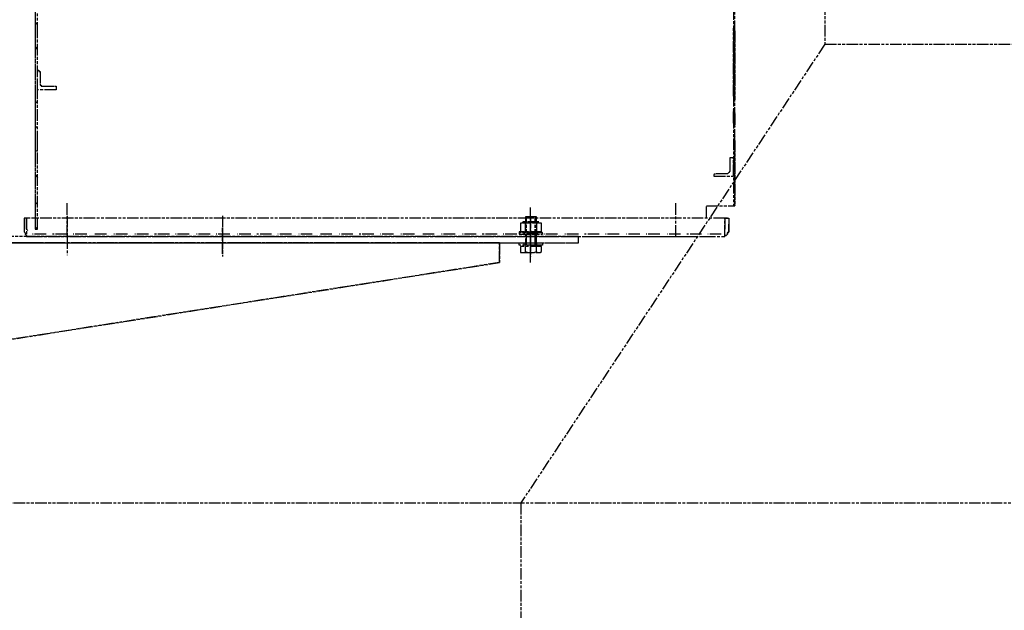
# Model space of a CAD drawing. Header units: millimetres. Extents: x -34725 to 178350, y -13707 to 126150.
# Tile 262 of 272: x 47433 to 48453, y 114395 to 115007. Entities that reach past the tile are written whole.
import ezdxf

# ---------------------------------------------------------------- set-up
doc = ezdxf.new("R2010")
doc.units = ezdxf.units.MM
doc.linetypes.add('AM_ISO09W050', pattern=[22.5, 12, -1.5, 3, -1.5, 3, -1.5])
doc.layers.add('AM_11', color=3, linetype='AM_ISO09W050', lineweight=25)

msp = doc.modelspace()

# ---------------------------------------------------------------- linework, layer by layer
at = {"layer": 'AM_11'}
for p, q in [((48266.896, 115181.467), (48266.896, 114981.467)), ((48266.896, 114981.467), (47951.896, 114506.467)), ((48266.896, 114981.467), (48621.896, 114981.467)), ((46706.191, 114506.467), (48621.896, 114506.467)), ((47951.896, 114506.467), (47951.896, 114156.467))]:
    msp.add_line(p, q, dxfattribs=at)
for points in [[(48144.216, 114801.326), (48144.216, 114814.091), (48173.574, 114814.091), (48173.574, 115839.077), (47448.553, 115839.077), (47448.553, 114801.326)], [(47448.553, 115045.127), (47448.553, 114974.923)], [(47451.106, 115001.728), (47448.553, 115004.281)], [(47451.106, 114987.687), (47451.106, 115001.728), (47448.553, 115003.005)], [(48172.298, 114927.694), (48172.298, 114997.899)], [(48172.298, 114995.346), (48173.574, 114992.793), (48172.298, 114994.07)], [(48173.574, 114995.346), (48173.574, 114923.865)], [(47448.553, 114978.752), (47451.106, 114977.476)], [(47448.553, 114977.476), (47451.106, 114976.199)], [(47451.106, 114902.166), (47451.106, 114973.647)], [(48172.298, 114968.541), (48173.574, 114967.264), (48172.298, 114969.817)], [(47448.553, 114959.606), (47448.553, 114946.841)], [(47448.553, 114931.524), (47448.553, 114861.319)], [(47451.106, 114920.036), (47448.553, 114922.589)], [(48172.298, 114899.613), (48172.298, 114913.654), (48173.574, 114911.101)], [(48173.574, 114909.824), (48173.574, 114895.783)], [(47448.553, 114897.06), (47451.106, 114894.507)], [(47451.106, 114874.084), (47451.106, 114888.125)], [(48172.298, 114888.125), (48173.574, 114885.572)], [(48173.574, 114881.742), (48173.574, 114814.091)], [(47451.106, 114870.254), (47448.553, 114871.531)], [(48173.574, 114860.043), (48172.298, 114862.596)], [(47448.553, 114819.197), (47448.553, 114789.838), (47451.106, 114789.838), (47451.106, 114860.043)], [(47448.553, 114847.278), (47448.553, 114833.237)], [(47448.553, 114846.002), (47451.106, 114843.449)], [(48172.298, 114837.067), (48173.574, 114834.514)], [(47451.106, 114815.367), (47448.553, 114817.92)], [(47481.741, 114782.18), (47481.741, 114817.92)], [(47961.684, 114755.374), (47961.684, 114812.814)], [(48112.305, 114782.18), (48112.305, 114817.92)], [(47437.065, 114801.326), (47437.065, 114789.838), (47437.065, 114788.562), (47437.065, 114787.285)], [(47439.618, 114801.326), (47437.065, 114801.326), (47437.065, 114789.838), (47437.065, 114787.285), (47438.342, 114786.009), (47438.342, 114784.733), (47439.618, 114783.456)], [(47440.895, 114788.562), (47439.618, 114789.838), (47439.618, 114801.326)], [(47481.741, 114803.879), (47481.741, 114763.033)], [(47642.573, 114803.879), (47642.573, 114761.757)], [(47968.067, 114802.603), (47956.579, 114802.603)], [(47957.855, 114773.245), (47957.855, 114802.603)], [(47961.684, 114777.074), (47961.684, 114806.432)], [(47961.684, 114802.603), (47961.684, 114761.757)], [(47966.79, 114773.245), (47966.79, 114802.603)], [(48165.916, 114801.326), (48163.363, 114801.326), (48163.363, 114789.838)], [(48163.363, 114801.326), (48167.192, 114801.326), (48167.192, 114789.838), (48167.192, 114787.285), (48165.916, 114786.009), (48165.916, 114784.733), (48164.639, 114783.456), (48163.363, 114783.456)], [(47448.553, 114792.391), (47451.106, 114789.838)], [(47970.62, 114797.497), (47954.026, 114797.497)], [(47956.579, 114787.285), (47956.579, 114796.221)], [(47961.684, 114774.521), (47961.684, 114797.497)], [(47968.067, 114796.221), (47968.067, 114787.285)], [(48163.363, 114782.18), (48163.363, 114783.456), (48164.639, 114783.456), (48165.916, 114784.733), (48165.916, 114786.009), (48167.192, 114787.285), (48167.192, 114794.944)], [(47311.974, 114770.692), (47317.079, 114775.797), (47929.773, 114775.797), (47324.738, 114775.797), (48011.466, 114775.797), (48011.466, 114782.18), (47329.844, 114782.18)], [(47442.171, 114782.18), (47443.448, 114782.18), (47456.212, 114782.18)], [(47460.041, 114784.733), (47446, 114784.733)], [(47462.594, 114782.18), (47476.635, 114782.18)], [(47481.741, 114784.733), (47466.424, 114784.733)], [(47484.294, 114782.18), (47498.335, 114782.18)], [(47502.164, 114784.733), (47488.123, 114784.733)], [(47505.993, 114782.18), (47520.034, 114782.18)], [(47522.587, 114784.733), (47509.823, 114784.733)], [(47526.417, 114782.18), (47540.457, 114782.18)], [(47544.287, 114784.733), (47530.246, 114784.733)], [(47548.116, 114782.18), (47562.157, 114782.18)], [(47565.986, 114784.733), (47551.945, 114784.733)], [(47569.816, 114782.18), (47582.58, 114782.18)], [(47587.686, 114784.733), (47572.369, 114784.733)], [(47590.239, 114782.18), (47604.28, 114782.18)], [(47608.109, 114784.733), (47594.068, 114784.733)], [(47611.938, 114782.18), (47625.979, 114782.18)], [(47629.809, 114784.733), (47615.768, 114784.733)], [(47632.361, 114782.18), (47647.679, 114782.18)], [(47650.232, 114784.733), (47636.191, 114784.733)], [(47654.061, 114782.18), (47668.102, 114782.18)], [(47671.931, 114784.733), (47657.89, 114784.733)], [(47675.761, 114782.18), (47689.802, 114782.18)], [(47693.631, 114784.733), (47678.314, 114784.733)], [(47696.184, 114782.18), (47710.225, 114782.18)], [(47714.054, 114784.733), (47700.013, 114784.733)], [(47717.883, 114782.18), (47731.924, 114782.18)], [(47735.754, 114784.733), (47721.713, 114784.733)], [(47738.306, 114782.18), (47753.624, 114782.18)], [(47756.177, 114784.733), (47743.412, 114784.733)], [(47760.006, 114782.18), (47774.047, 114782.18)], [(47777.876, 114784.733), (47763.835, 114784.733)], [(47781.706, 114782.18), (47795.747, 114782.18)], [(47799.576, 114784.733), (47784.259, 114784.733)], [(47803.405, 114782.18), (47816.17, 114782.18)], [(47819.999, 114784.733), (47805.958, 114784.733)], [(47823.828, 114782.18), (47837.869, 114782.18)], [(47841.699, 114784.733), (47827.658, 114784.733)], [(47844.251, 114782.18), (47859.569, 114782.18)], [(47862.122, 114784.733), (47849.357, 114784.733)], [(47865.951, 114782.18), (47879.992, 114782.18)], [(47883.821, 114784.733), (47869.78, 114784.733)], [(47887.651, 114782.18), (47901.692, 114782.18)], [(47905.521, 114784.733), (47891.48, 114784.733)], [(47909.35, 114782.18), (47922.115, 114782.18)], [(47927.22, 114784.733), (47911.903, 114784.733)], [(47929.773, 114782.18), (47943.814, 114782.18)], [(47947.644, 114784.733), (47933.603, 114784.733)], [(47974.449, 114786.009), (47950.196, 114786.009)], [(47951.473, 114782.18), (47965.514, 114782.18)], [(47954.026, 114787.285), (47970.62, 114787.285)], [(47969.343, 114784.733), (47955.302, 114784.733), (47955.302, 114787.285)], [(47961.684, 114784.733), (47961.684, 114763.033)], [(47968.067, 114784.733), (47968.067, 114787.285)], [(47971.896, 114782.18), (47987.213, 114782.18)], [(47989.766, 114784.733), (47975.725, 114784.733)], [(47993.596, 114782.18), (48007.637, 114782.18)], [(48011.466, 114784.733), (47997.425, 114784.733)], [(48015.295, 114782.18), (48029.336, 114782.18)], [(48033.165, 114784.733), (48017.848, 114784.733)], [(48021.677, 114782.18), (48119.964, 114782.18)], [(48035.718, 114782.18), (48049.759, 114782.18)], [(48053.589, 114784.733), (48039.548, 114784.733)], [(48057.418, 114782.18), (48071.459, 114782.18)], [(48075.288, 114784.733), (48061.247, 114784.733)], [(48077.841, 114782.18), (48093.158, 114782.18)], [(48095.711, 114784.733), (48081.67, 114784.733)], [(48099.541, 114782.18), (48113.582, 114782.18)], [(48117.411, 114784.733), (48103.37, 114784.733)], [(48121.24, 114782.18), (48135.281, 114782.18)], [(48139.11, 114784.733), (48123.793, 114784.733)], [(48141.663, 114782.18), (48155.704, 114782.18)], [(48159.534, 114784.733), (48145.493, 114784.733)], [(47283.892, 114742.61), (47277.51, 114734.951), (47277.51, 114655.812), (47296.656, 114655.812), (47929.773, 114755.374), (47929.773, 114775.797), (47929.773, 114755.374), (47296.656, 114655.812), (47277.51, 114655.812), (47277.51, 114722.187), (47277.51, 114646.876), (47271.127, 114646.876), (47271.127, 114715.804), (47271.127, 114646.876), (47241.769, 114646.876), (47241.769, 114697.934)], [(47974.449, 114773.245), (47950.196, 114773.245)], [(47970.62, 114771.968), (47970.62, 114773.245), (47954.026, 114773.245), (47954.026, 114771.968)], [(47955.302, 114773.245), (47955.302, 114775.797)], [(47956.579, 114766.862), (47956.579, 114771.968)], [(47968.067, 114775.797), (47968.067, 114773.245)], [(47968.067, 114766.862), (47968.067, 114771.968)], [(47954.026, 114765.586), (47970.62, 114765.586)]]:
    msp.add_lwpolyline(points, dxfattribs=at)
for points in [[(47448.553, 115271.058), (47448.553, 114789.838), (47451.106, 114789.838), (47451.106, 115271.058)], [(48172.298, 115221.277), (48172.298, 114814.091), (48173.574, 114814.091), (48173.574, 115221.277)], [(47451.106, 114934.077), (47451.106, 114954.5), (47452.383, 114954.5), (47452.383, 114953.223), (47453.659, 114953.223), (47453.659, 114940.459), (47453.659, 114939.182), (47454.936, 114939.182), (47454.936, 114937.906), (47456.212, 114937.906), (47468.976, 114937.906), (47470.253, 114937.906), (47470.253, 114936.63), (47470.253, 114935.353), (47470.253, 114934.077)], [(48172.298, 114844.725), (48172.298, 114863.872), (48171.022, 114863.872), (48168.469, 114863.872), (48168.469, 114862.596), (48168.469, 114851.108), (48168.469, 114849.831), (48167.192, 114848.555), (48165.916, 114847.278), (48153.151, 114847.278), (48151.875, 114846.002), (48151.875, 114844.725)], [(48172.298, 114844.725), (48172.298, 114863.872), (48171.022, 114863.872), (48168.469, 114863.872), (48168.469, 114862.596), (48168.469, 114851.108), (48168.469, 114849.831), (48167.192, 114848.555), (48165.916, 114847.278), (48153.151, 114847.278), (48151.875, 114846.002), (48151.875, 114844.725)], [(47439.618, 114801.326), (47439.618, 114782.18), (48163.363, 114782.18), (48163.363, 114801.326)], [(47956.579, 114773.245), (47955.302, 114773.245), (47954.026, 114773.245), (47954.026, 114771.968), (47951.473, 114771.968), (47951.473, 114766.862), (47951.473, 114765.586), (47952.749, 114765.586), (47954.026, 114765.586), (47970.62, 114765.586), (47971.896, 114765.586), (47973.172, 114766.862), (47973.172, 114771.968), (47970.62, 114771.968), (47970.62, 114773.245), (47968.067, 114773.245), (47968.067, 114802.603), (47956.579, 114802.603)], [(47642.573, 114791.115), (47642.573, 114764.309)], [(47951.473, 114787.285), (47952.749, 114787.285), (47954.026, 114787.285), (47956.579, 114787.285), (47968.067, 114787.285), (47969.343, 114787.285), (47971.896, 114787.285), (47973.172, 114787.285), (47973.172, 114796.221), (47970.62, 114796.221), (47969.343, 114797.497), (47969.343, 114796.221), (47968.067, 114796.221), (47964.237, 114796.221), (47961.684, 114797.497), (47960.408, 114796.221), (47954.026, 114796.221), (47954.026, 114797.497), (47952.749, 114796.221), (47951.473, 114796.221)], [(47271.127, 114646.876), (47277.51, 114646.876), (47277.51, 114765.586), (47277.51, 114769.415), (47278.786, 114770.692), (47280.062, 114771.968), (47281.339, 114773.245), (47283.892, 114774.521), (47286.445, 114774.521), (47287.721, 114775.797), (48011.466, 114775.797), (48011.466, 114782.18), (47287.721, 114782.18), (47286.445, 114780.903), (47281.339, 114780.903), (47280.062, 114779.627), (47277.51, 114778.35), (47276.233, 114777.074), (47274.957, 114775.797), (47273.68, 114773.245), (47272.404, 114771.968), (47272.404, 114769.415), (47271.127, 114768.139)], [(47950.196, 114784.733), (47974.449, 114784.733), (47974.449, 114786.009), (47973.172, 114787.285), (47950.196, 114787.285), (47950.196, 114786.009)], [(47961.684, 114788.562), (47961.684, 114765.586)], [(47444.724, 114775.797), (47430.683, 114775.797)], [(47472.806, 114775.797), (47458.765, 114775.797)], [(47500.888, 114775.797), (47486.847, 114775.797)], [(47530.246, 114775.797), (47516.205, 114775.797)], [(47558.328, 114775.797), (47544.287, 114775.797)], [(47586.409, 114775.797), (47572.369, 114775.797)], [(47614.491, 114775.797), (47600.45, 114775.797)], [(47642.573, 114775.797), (47628.532, 114775.797)], [(47670.655, 114775.797), (47656.614, 114775.797)], [(47700.013, 114775.797), (47685.972, 114775.797)], [(47728.095, 114775.797), (47714.054, 114775.797)], [(47756.177, 114775.797), (47742.136, 114775.797)], [(47784.259, 114775.797), (47770.218, 114775.797)], [(47812.34, 114775.797), (47798.299, 114775.797)], [(47841.699, 114775.797), (47826.381, 114775.797)], [(47869.78, 114775.797), (47855.739, 114775.797)], [(47897.862, 114775.797), (47883.821, 114775.797)], [(47925.944, 114775.797), (47911.903, 114775.797)], [(47950.196, 114775.797), (47974.449, 114775.797), (47974.449, 114773.245), (47950.196, 114773.245)], [(47951.473, 114766.862), (47951.473, 114765.586), (47952.749, 114765.586), (47954.026, 114765.586), (47956.579, 114765.586), (47956.579, 114766.862), (47959.132, 114765.586), (47965.514, 114765.586), (47968.067, 114766.862), (47968.067, 114765.586), (47969.343, 114765.586), (47970.62, 114765.586), (47971.896, 114765.586), (47973.172, 114766.862), (47973.172, 114771.968), (47951.473, 114771.968)]]:
    msp.add_lwpolyline(points, close=True, dxfattribs=at)

doc.saveas('drawing.dxf')
